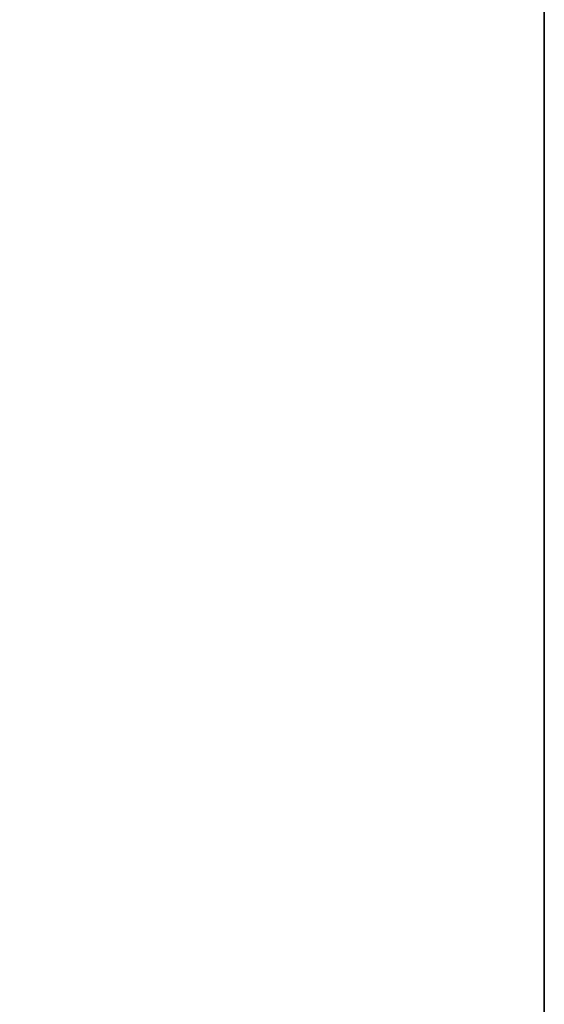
# Model space of a CAD drawing. Header units: metres. Extents: x 209747 to 209830, y 1182430 to 1182564.
# Tile 335 of 656: x 209752.1383 to 209752.1726, y 1182479.8165 to 1182479.8809. Entities that reach past the tile are written whole.
import ezdxf

# ---------------------------------------------------------------- set-up
doc = ezdxf.new("R2010")
doc.units = ezdxf.units.M
doc.header["$MEASUREMENT"] = 0
doc.linetypes.add('DGN Style 2', pattern=[15.036391, 9.021834, -6.014556])
doc.layers.get('0').update_dxf_attribs({"color": 254})

# ---------------------------------------------------------------- blocks, each defined once
blk = doc.blocks.new('*U2')
at = {"color": 3, "linetype": 'Continuous'}
blk.add_line((1.275, -19.164842), (1.275, -19.266382), dxfattribs=at)
blk = doc.blocks.new('*U3')
at = {"color": 3, "linetype": 'Continuous'}
for p, q in [((1.275, -19.105791), (1.275, -19.204802)), ((1.275, -19.204802), (1.275, -19.303813))]:
    blk.add_line(p, q, dxfattribs=at)
blk = doc.blocks.new('*U4')
at = {"color": 3, "linetype": 'Continuous'}
blk.add_line((1.275, -19.164058), (1.275, -19.263035), dxfattribs=at)
blk = doc.blocks.new('*U5')
at = {"color": 3, "linetype": 'Continuous'}
for p, q in [((1.275, -19.085734), (1.275, -19.184841)), ((1.275, -19.184841), (1.275, -19.283952))]:
    blk.add_line(p, q, dxfattribs=at)
blk = doc.blocks.new('*U6')
at = {"color": 3, "linetype": 'Continuous'}
blk.add_line((1.275, -19.146585), (1.275, -19.245829), dxfattribs=at)
blk = doc.blocks.new('*U7')
at = {"color": 3, "linetype": 'Continuous'}
blk.add_line((1.275, -19.175058), (1.275, -19.274292), dxfattribs=at)
blk = doc.blocks.new('*U8')
at = {"color": 3, "linetype": 'Continuous'}
blk.add_line((1.275, -19.154417), (1.275, -19.253726), dxfattribs=at)
blk = doc.blocks.new('*U9')
at = {"color": 3, "linetype": 'Continuous'}
for p, q in [((1.275, -19.090836), (1.275, -19.192266)), ((1.275, -19.192266), (1.275, -19.293733))]:
    blk.add_line(p, q, dxfattribs=at)
blk = doc.blocks.new('ATTEMP_2')
at = {"color": 254, "flags": 128}
blk.add_lwpolyline([(0, 1.275), (-13.6, 1.275), (-13.6, -1.275), (0, -1.275), (0, 1.275), (0, 1.275)], dxfattribs=at)
blk = doc.blocks.new('ATTEMP_1')
at = {"color": 254, "rotation": 90}
blk.add_blockref('ATTEMP_2', (0, -18.11), dxfattribs=at)
blk = doc.blocks.new('ATTEMP')
at = {"color": 3, "linetype": 'Continuous'}
for name in ['*U9', '*U8', '*U7', '*U6', '*U3', '*U5', '*U4', '*U2']:
    blk.add_blockref(name, (-10.48, 0), dxfattribs=at)
at = {"color": 254}
blk.add_blockref('ATTEMP_1', (-10.48, 0), dxfattribs=at)

msp = doc.modelspace()

# ---------------------------------------------------------------- block references
at = {"color": 1, "linetype": 'DGN Style 2'}
msp.add_blockref('ATTEMP', (209761.377561, 1182499.061067), dxfattribs=at)

doc.saveas('drawing.dxf')
